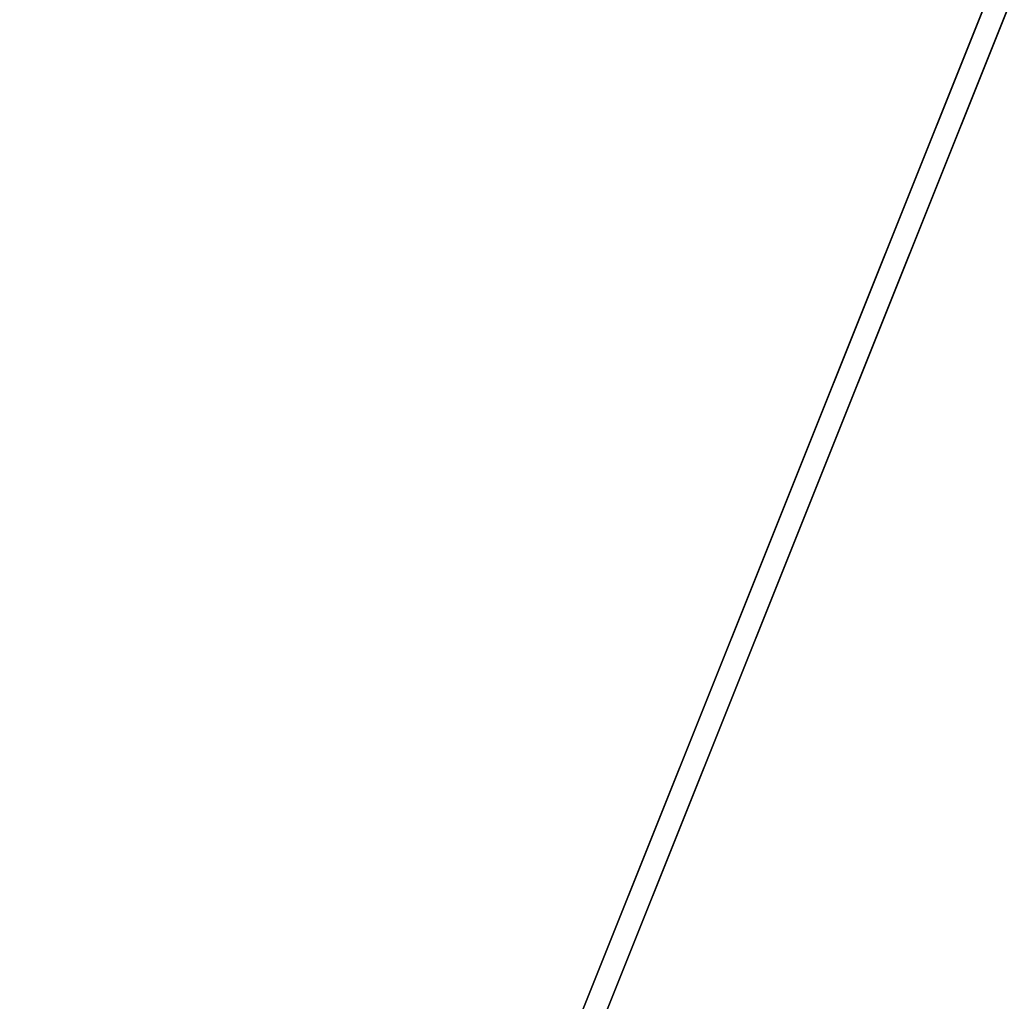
# Model space of a CAD drawing. Header units: millimetres. Extents: x -125 to 171, y -35 to 1363.
# Tile 522 of 656: x -56.036765 to -56.035954, y 1225.698448 to 1225.699256. Entities that reach past the tile are written whole.
import ezdxf

# ---------------------------------------------------------------- set-up
doc = ezdxf.new("R2010")
doc.units = ezdxf.units.MM
doc.header["$LTSCALE"] = 65.185185
for name, color, linetype in [('2575', 7, 'CONTINUOUS'), ('2576', 7, 'CONTINUOUS'), ('2595', 7, 'CONTINUOUS'), ('2596', 7, 'CONTINUOUS')]:
    doc.layers.add(name, color=color, linetype=linetype)

msp = doc.modelspace()

# ---------------------------------------------------------------- linework, layer by layer
at = {"layer": '2575', "linetype": 'CONTINUOUS'}
for points in [[(-56.03567782, 1225.7, 342.16540941), (-57.0356981, 1225.7, 341.43886029), (-56.03568056, 1223.2, 342.16540852), (-56.03567782, 1225.7, 342.16540941)], [(-57.0356981, 1225.7, 341.43886029), (-57.0356981, 1223.2, 341.43886029), (-56.03568056, 1223.2, 342.16540852), (-57.0356981, 1225.7, 341.43886029)]]:
    msp.add_3dface(points, dxfattribs=at)
at = {"layer": '2576', "linetype": 'CONTINUOUS'}
for points in [[(-57.03572315, 1225.7, 339.08775375), (-56.03565758, 1225.7, 338.36116358), (-57.03569299, 1223.2, 339.08771224), (-57.03572315, 1225.7, 339.08775375)], [(-56.03565758, 1225.7, 338.36116358), (-56.03570637, 1223.2, 338.36117944), (-57.03569299, 1223.2, 339.08771224), (-56.03565758, 1225.7, 338.36116358)]]:
    msp.add_3dface(points, dxfattribs=at)
at = {"layer": '2595', "linetype": 'CONTINUOUS'}
for points in [[(-56.03565758, 1225.7, 261.63883642), (-57.03572315, 1225.7, 260.91224625), (-56.03570637, 1223.2, 261.63882056), (-56.03565758, 1225.7, 261.63883642)], [(-57.03572315, 1225.7, 260.91224625), (-57.03569299, 1223.2, 260.91228776), (-56.03570637, 1223.2, 261.63882056), (-57.03572315, 1225.7, 260.91224625)]]:
    msp.add_3dface(points, dxfattribs=at)
at = {"layer": '2596', "linetype": 'CONTINUOUS'}
for points in [[(-57.0356981, 1225.7, 258.56113971), (-56.03567782, 1225.7, 257.83459059), (-57.0356981, 1223.2, 258.56113971), (-57.0356981, 1225.7, 258.56113971)], [(-56.03567782, 1225.7, 257.83459059), (-56.03568056, 1223.2, 257.83459148), (-57.0356981, 1223.2, 258.56113971), (-56.03567782, 1225.7, 257.83459059)]]:
    msp.add_3dface(points, dxfattribs=at)

doc.saveas('drawing.dxf')
